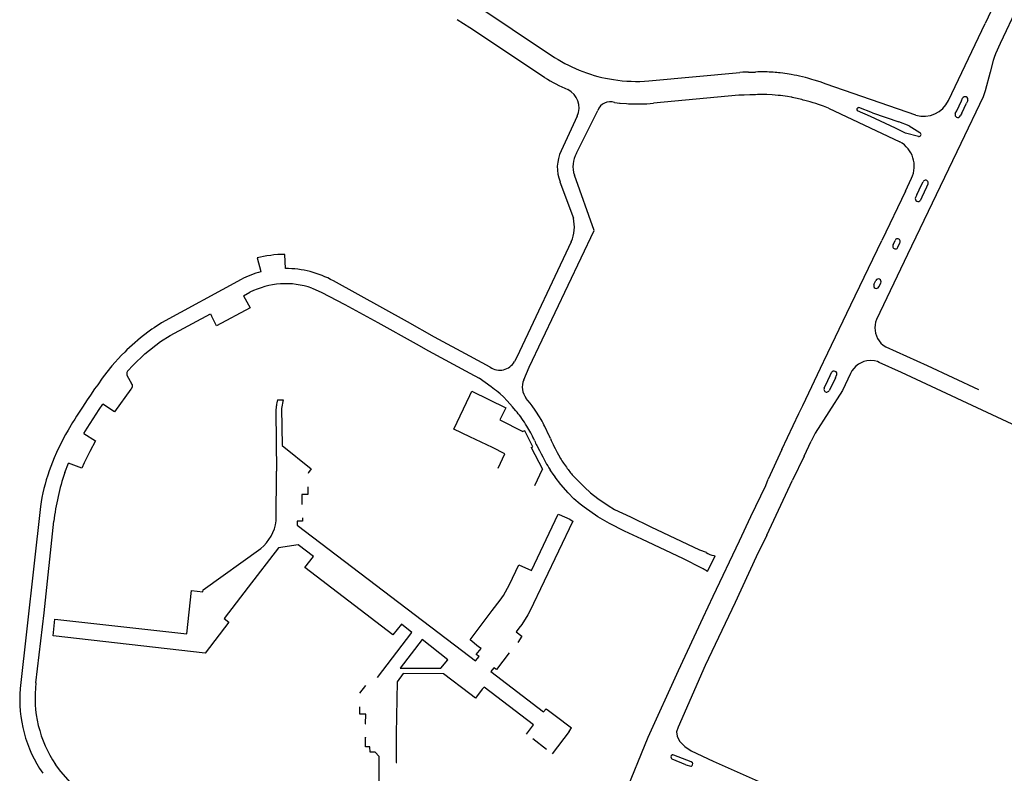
# Model space of a CAD drawing. Extents: x 148869 to 161638, y 453607 to 469810.
# Tile 1041 of 1056: x 159119.37 to 159122.89, y 459882.26 to 459884.95. Entities that reach past the tile are written whole.
import ezdxf

# ---------------------------------------------------------------- set-up
doc = ezdxf.new("R2010")
doc.units = 0
doc.layers.add('LKI_V01_KANTRIJWEG', color=252, linetype='CONTINUOUS')

msp = doc.modelspace()

# ---------------------------------------------------------------- linework, layer by layer
at = {"layer": 'LKI_V01_KANTRIJWEG'}
for p, q in [((159122.9435, 459885.1935), (159122.8256, 459884.9386)), ((159122.9435, 459885.1935), (159122.8256, 459884.9386)), ((159120.9831, 459885.0195), (159121.2865, 459884.8175)), ((159120.9831, 459885.0195), (159121.2865, 459884.8175)), ((159120.9831, 459884.9224), (159120.9382, 459884.9521)), ((159120.9831, 459884.9224), (159120.9382, 459884.9521)), ((159121.2506, 459884.7458), (159120.9831, 459884.9224)), ((159121.2506, 459884.7458), (159120.9831, 459884.9224)), ((159122.6939, 459884.663), (159122.8256, 459884.9386)), ((159122.6939, 459884.663), (159122.8256, 459884.9386)), ((159121.623, 459884.7331), (159121.9485, 459884.7633)), ((159121.623, 459884.7331), (159121.9485, 459884.7633)), ((159121.9591, 459884.7641), (159121.9485, 459884.7633)), ((159121.9591, 459884.7641), (159121.9485, 459884.7633)), ((159121.9698, 459884.7646), (159121.9591, 459884.7641)), ((159121.9698, 459884.7646), (159121.9591, 459884.7641)), ((159121.9795, 459884.7647), (159121.9698, 459884.7646)), ((159121.9795, 459884.7647), (159121.9698, 459884.7646)), ((159121.9795, 459884.7647), (159121.9976, 459884.7648)), ((159121.9795, 459884.7647), (159121.9976, 459884.7648)), ((159121.9976, 459884.7648), (159122.0048, 459884.765)), ((159121.9976, 459884.7648), (159122.0048, 459884.765)), ((159122.1021, 459884.7607), (159122.0925, 459884.7619)), ((159122.1021, 459884.7607), (159122.0925, 459884.7619)), ((159122.1832, 459884.7456), (159122.1719, 459884.7482)), ((159122.1832, 459884.7456), (159122.1719, 459884.7482)), ((159122.2355, 459884.7295), (159122.2137, 459884.7365)), ((159122.2355, 459884.7295), (159122.2137, 459884.7365)), ((159122.2569, 459884.7222), (159122.2355, 459884.7295)), ((159122.2569, 459884.7222), (159122.2355, 459884.7295)), ((159122.5775, 459884.6112), (159122.2569, 459884.7222)), ((159122.5775, 459884.6112), (159122.2569, 459884.7222)), ((159121.9447, 459884.6819), (159121.6394, 459884.6534)), ((159121.9447, 459884.6819), (159121.6394, 459884.6534)), ((159121.9641, 459884.6829), (159121.9447, 459884.6819)), ((159121.9641, 459884.6829), (159121.9447, 459884.6819)), ((159121.9835, 459884.6836), (159121.9641, 459884.6829)), ((159121.9835, 459884.6836), (159121.9641, 459884.6829)), ((159122.0445, 459884.6842), (159122.0392, 459884.6843)), ((159122.0445, 459884.6842), (159122.0392, 459884.6843)), ((159122.064, 459884.6834), (159122.0445, 459884.6842)), ((159122.064, 459884.6834), (159122.0445, 459884.6842)), ((159122.0848, 459884.6817), (159122.064, 459884.6834)), ((159122.0848, 459884.6817), (159122.064, 459884.6834)), ((159122.1323, 459884.6753), (159122.1183, 459884.6777)), ((159122.1323, 459884.6753), (159122.1183, 459884.6777)), ((159122.1358, 459884.6746), (159122.1323, 459884.6753)), ((159122.1358, 459884.6746), (159122.1323, 459884.6753)), ((159122.7627, 459884.6627), (159122.7582, 459884.6539)), ((159122.7627, 459884.6627), (159122.7582, 459884.6539)), ((159121.3648, 459884.4751), (159121.4405, 459884.6279)), ((159121.3648, 459884.4751), (159121.4405, 459884.6279)), ((159121.5007, 459884.656), (159121.5094, 459884.6551)), ((159121.5007, 459884.656), (159121.5094, 459884.6551)), ((159121.5094, 459884.6551), (159121.518, 459884.6543)), ((159121.5094, 459884.6551), (159121.518, 459884.6543)), ((159121.518, 459884.6543), (159121.5202, 459884.6541)), ((159121.518, 459884.6543), (159121.5202, 459884.6541)), ((159121.5202, 459884.6541), (159121.5432, 459884.6521)), ((159121.5202, 459884.6541), (159121.5432, 459884.6521)), ((159121.5432, 459884.6521), (159121.551, 459884.6517)), ((159121.5432, 459884.6521), (159121.551, 459884.6517)), ((159121.551, 459884.6517), (159121.5653, 459884.6512)), ((159121.551, 459884.6517), (159121.5653, 459884.6512)), ((159121.5653, 459884.6512), (159121.5829, 459884.6508)), ((159121.5653, 459884.6512), (159121.5829, 459884.6508)), ((159121.5829, 459884.6508), (159121.5942, 459884.6509)), ((159121.5829, 459884.6508), (159121.5942, 459884.6509)), ((159121.5942, 459884.6509), (159121.6074, 459884.6511)), ((159121.5942, 459884.6509), (159121.6074, 459884.6511)), ((159121.6074, 459884.6511), (159121.6165, 459884.6515)), ((159121.6074, 459884.6511), (159121.6165, 459884.6515)), ((159121.6165, 459884.6515), (159121.628, 459884.6523)), ((159121.6165, 459884.6515), (159121.628, 459884.6523)), ((159121.628, 459884.6523), (159121.6394, 459884.6534)), ((159121.628, 459884.6523), (159121.6394, 459884.6534)), ((159122.2293, 459884.6493), (159122.2198, 459884.6523)), ((159122.2293, 459884.6493), (159122.2198, 459884.6523)), ((159122.2479, 459884.6426), (159122.2293, 459884.6493)), ((159122.2479, 459884.6426), (159122.2293, 459884.6493)), ((159122.2652, 459884.6355), (159122.2479, 459884.6426)), ((159122.2652, 459884.6355), (159122.2479, 459884.6426)), ((159122.2652, 459884.6355), (159122.5206, 459884.5156)), ((159122.2652, 459884.6355), (159122.5206, 459884.5156)), ((159122.4229, 459884.6196), (159122.3734, 459884.6377)), ((159122.4229, 459884.6196), (159122.3734, 459884.6377)), ((159122.7183, 459884.6165), (159122.7234, 459884.6268)), ((159122.7183, 459884.6165), (159122.7234, 459884.6268)), ((159122.7413, 459884.6183), (159122.7582, 459884.6539)), ((159122.7413, 459884.6183), (159122.7582, 459884.6539)), ((159121.3672, 459884.6073), (159121.3101, 459884.4833)), ((159121.3672, 459884.6073), (159121.3101, 459884.4833)), ((159122.4157, 459884.6062), (159122.3685, 459884.6263)), ((159122.4157, 459884.6062), (159122.3685, 459884.6263)), ((159122.4229, 459884.6196), (159122.5162, 459884.5867)), ((159122.4229, 459884.6196), (159122.5162, 459884.5867)), ((159122.7413, 459884.6183), (159122.7363, 459884.6079)), ((159122.7413, 459884.6183), (159122.7363, 459884.6079)), ((159122.5533, 459884.5732), (159122.5162, 459884.5867)), ((159122.5533, 459884.5732), (159122.5162, 459884.5867)), ((159122.5533, 459884.5732), (159122.5922, 459884.5485)), ((159122.5533, 459884.5732), (159122.5922, 459884.5485)), ((159122.5866, 459884.5348), (159122.5403, 459884.5468)), ((159122.5866, 459884.5348), (159122.5403, 459884.5468)), ((159122.7379, 459884.5094), (159122.5478, 459884.1125)), ((159122.7379, 459884.5094), (159122.5478, 459884.1125)), ((159122.54, 459884.3392), (159122.5621, 459884.3856)), ((159122.54, 459884.3392), (159122.5621, 459884.3856)), ((159121.3056, 459884.3728), (159121.3535, 459884.2432)), ((159121.3056, 459884.3728), (159121.3535, 459884.2432)), ((159122.6158, 459884.3536), (159122.5992, 459884.318)), ((159122.6158, 459884.3536), (159122.5992, 459884.318)), ((159122.6208, 459884.3641), (159122.6158, 459884.3536)), ((159122.6208, 459884.3641), (159122.6158, 459884.3536)), ((159122.54, 459884.3392), (159122.4558, 459884.163)), ((159122.54, 459884.3392), (159122.4558, 459884.163)), ((159122.581, 459884.3266), (159122.5762, 459884.3164)), ((159122.581, 459884.3266), (159122.5762, 459884.3164)), ((159122.5992, 459884.318), (159122.5941, 459884.3076)), ((159122.5992, 459884.318), (159122.5941, 459884.3076)), ((159121.3461, 459884.1582), (159121.1517, 459883.7458)), ((159121.3461, 459884.1582), (159121.1517, 459883.7458)), ((159122.4958, 459884.1472), (159122.5029, 459884.163)), ((159122.4958, 459884.1472), (159122.5029, 459884.163)), ((159122.5134, 459884.139), (159122.5207, 459884.1542)), ((159122.5134, 459884.139), (159122.5207, 459884.1542)), ((159120.2234, 459884.1008), (159120.2365, 459884.0526)), ((159120.2234, 459884.1008), (159120.2365, 459884.0526)), ((159122.5478, 459884.1125), (159122.4363, 459883.8806)), ((159122.5478, 459884.1125), (159122.4363, 459883.8806)), ((159120.1656, 459884.0236), (159119.8818, 459883.8691)), ((159120.1656, 459884.0236), (159119.8818, 459883.8691)), ((159122.4278, 459884.0062), (159122.4342, 459884.0203)), ((159122.4278, 459884.0062), (159122.4342, 459884.0203)), ((159122.4455, 459883.9972), (159122.4521, 459884.0108)), ((159122.4455, 459883.9972), (159122.4521, 459884.0108)), ((159120.1744, 459883.9652), (159120.1974, 459883.9777)), ((159120.1744, 459883.9652), (159120.1974, 459883.9777)), ((159120.1744, 459883.9652), (159120.1978, 459883.9218)), ((159120.1744, 459883.9652), (159120.1978, 459883.9218)), ((159119.913, 459883.8234), (159120.0565, 459883.9012)), ((159119.913, 459883.8234), (159120.0565, 459883.9012)), ((159120.0565, 459883.9012), (159120.0604, 459883.8935)), ((159120.0565, 459883.9012), (159120.0604, 459883.8935)), ((159120.0784, 459883.8583), (159120.0604, 459883.8935)), ((159120.0784, 459883.8583), (159120.0604, 459883.8935)), ((159120.1978, 459883.9218), (159120.0784, 459883.8583)), ((159120.1978, 459883.9218), (159120.0784, 459883.8583)), ((159121.0562, 459883.7102), (159120.9831, 459883.7496)), ((159121.0562, 459883.7102), (159120.9831, 459883.7496)), ((159121.1517, 459883.7458), (159121.1429, 459883.7304)), ((159121.1517, 459883.7458), (159121.1429, 459883.7304)), ((159122.5262, 459883.6912), (159122.4465, 459883.7271)), ((159122.5262, 459883.6912), (159122.4465, 459883.7271)), ((159119.7591, 459883.6787), (159119.7747, 459883.6518)), ((159119.7591, 459883.6787), (159119.7747, 459883.6518)), ((159120.9831, 459883.6885), (159121.0163, 459883.6706)), ((159120.9831, 459883.6885), (159121.0163, 459883.6706)), ((159122.2542, 459883.6445), (159122.2715, 459883.68)), ((159122.2542, 459883.6445), (159122.2715, 459883.68)), ((159122.2715, 459883.68), (159122.2762, 459883.6907)), ((159122.2715, 459883.68), (159122.2762, 459883.6907)), ((159122.2897, 459883.6717), (159122.2944, 459883.6821)), ((159122.2897, 459883.6717), (159122.2944, 459883.6821)), ((159122.9218, 459883.5071), (159122.5262, 459883.6912)), ((159122.9218, 459883.5071), (159122.5262, 459883.6912)), ((159121.0381, 459883.6558), (159121.0163, 459883.6706)), ((159121.0381, 459883.6558), (159121.0163, 459883.6706)), ((159121.0593, 459883.6405), (159121.0381, 459883.6558)), ((159121.0593, 459883.6405), (159121.0381, 459883.6558)), ((159122.2503, 459883.636), (159122.2542, 459883.6445)), ((159122.2503, 459883.636), (159122.2542, 459883.6445)), ((159121.0915, 459883.6151), (159121.0845, 459883.621)), ((159121.0915, 459883.6151), (159121.0845, 459883.621)), ((159121.1034, 459883.6041), (159121.0915, 459883.6151)), ((159121.1034, 459883.6041), (159121.0915, 459883.6151)), ((159119.6585, 459883.5589), (159119.6712, 459883.5783)), ((159119.6585, 459883.5589), (159119.6712, 459883.5783)), ((159120.2963, 459883.5937), (159120.2939, 459883.5822)), ((159120.2963, 459883.5937), (159120.2939, 459883.5822)), ((159120.2963, 459883.5937), (159120.3161, 459883.5936)), ((159120.2963, 459883.5937), (159120.3161, 459883.5936)), ((159121.1171, 459883.5902), (159121.1034, 459883.6041)), ((159121.1171, 459883.5902), (159121.1034, 459883.6041)), ((159121.1358, 459883.5682), (159121.1171, 459883.5902)), ((159121.1358, 459883.5682), (159121.1171, 459883.5902)), ((159121.1912, 459883.5914), (159121.1851, 459883.5987)), ((159121.1912, 459883.5914), (159121.1851, 459883.5987)), ((159121.1988, 459883.5818), (159121.1912, 459883.5914)), ((159121.1988, 459883.5818), (159121.1912, 459883.5914)), ((159121.2061, 459883.5721), (159121.1988, 459883.5818)), ((159121.2061, 459883.5721), (159121.1988, 459883.5818)), ((159121.2165, 459883.557), (159121.2061, 459883.5721)), ((159121.2165, 459883.557), (159121.2061, 459883.5721)), ((159120.2905, 459883.5522), (159120.2925, 459883.3381)), ((159120.2905, 459883.5522), (159120.2925, 459883.3381)), ((159121.1411, 459883.562), (159121.1358, 459883.5682)), ((159121.1411, 459883.562), (159121.1358, 459883.5682)), ((159121.1474, 459883.5543), (159121.1411, 459883.562)), ((159121.1474, 459883.5543), (159121.1411, 459883.562)), ((159121.219, 459883.5532), (159121.2165, 459883.557)), ((159121.219, 459883.5532), (159121.2165, 459883.557)), ((159121.2327, 459883.5325), (159121.219, 459883.5532)), ((159121.2327, 459883.5325), (159121.219, 459883.5532)), ((159121.1697, 459883.5265), (159121.1652, 459883.533)), ((159121.1697, 459883.5265), (159121.1652, 459883.533)), ((159121.2382, 459883.523), (159121.2327, 459883.5325)), ((159121.2382, 459883.523), (159121.2327, 459883.5325)), ((159121.2072, 459883.464), (159121.201, 459883.4756)), ((159121.2072, 459883.464), (159121.201, 459883.4756)), ((159121.2673, 459883.4647), (159121.2516, 459883.4979)), ((159121.2673, 459883.4647), (159121.2516, 459883.4979)), ((159121.2679, 459883.4633), (159121.2673, 459883.4647)), ((159121.2679, 459883.4633), (159121.2673, 459883.4647)), ((159121.2717, 459883.4548), (159121.2679, 459883.4633)), ((159121.2717, 459883.4548), (159121.2679, 459883.4633)), ((159122.178, 459883.3927), (159122.2037, 459883.446)), ((159122.178, 459883.3927), (159122.2037, 459883.446)), ((159121.2027, 459883.423), (159121.2434, 459883.3456)), ((159121.2027, 459883.423), (159121.2434, 459883.3456)), ((159121.2229, 459883.4297), (159121.2321, 459883.4124)), ((159121.2229, 459883.4297), (159121.2321, 459883.4124)), ((159121.2321, 459883.4124), (159121.2382, 459883.4007)), ((159121.2321, 459883.4124), (159121.2382, 459883.4007)), ((159121.2382, 459883.4007), (159121.2438, 459883.3902)), ((159121.2382, 459883.4007), (159121.2438, 459883.3902)), ((159121.2998, 459883.3974), (159121.3073, 459883.3842)), ((159121.2998, 459883.3974), (159121.3073, 459883.3842)), ((159122.0983, 459883.4154), (159122.0496, 459883.3104)), ((159122.0983, 459883.4154), (159122.0496, 459883.3104)), ((159119.5357, 459883.3335), (159119.5494, 459883.3673)), ((159119.5357, 459883.3335), (159119.5494, 459883.3673)), ((159121.2438, 459883.3902), (159121.2539, 459883.3711)), ((159121.2438, 459883.3902), (159121.2539, 459883.3711)), ((159122.178, 459883.3927), (159122.137, 459883.3067)), ((159122.178, 459883.3927), (159122.137, 459883.3067)), ((159120.2913, 459883.1613), (159120.2925, 459883.3381)), ((159120.2913, 459883.1613), (159120.2925, 459883.3381)), ((159121.2157, 459883.2873), (159121.2434, 459883.3456)), ((159121.2157, 459883.2873), (159121.2434, 459883.3456)), ((159121.2699, 459883.3432), (159121.2719, 459883.34)), ((159121.2699, 459883.3432), (159121.2719, 459883.34)), ((159121.2719, 459883.34), (159121.2797, 459883.3282)), ((159121.2719, 459883.34), (159121.2797, 459883.3282)), ((159121.2797, 459883.3282), (159121.288, 459883.3167)), ((159121.2797, 459883.3282), (159121.288, 459883.3167)), ((159122.0444, 459883.1099), (159122.137, 459883.3067)), ((159122.0444, 459883.1099), (159122.137, 459883.3067)), ((159119.4491, 459883.2122), (159119.3761, 459882.5613)), ((159119.4491, 459883.2122), (159119.3761, 459882.5613)), ((159121.8533, 459882.8921), (159121.9473, 459883.0899)), ((159121.8533, 459882.8921), (159121.9473, 459883.0899)), ((159122.0444, 459883.1099), (159122.0068, 459883.0322)), ((159122.0444, 459883.1099), (159122.0068, 459883.0322)), ((159121.8328, 459882.9794), (159121.8598, 459883.0362)), ((159121.8328, 459882.9794), (159121.8598, 459883.0362)), ((159121.1696, 459882.7485), (159121.1549, 459882.7263)), ((159121.1696, 459882.7485), (159121.1549, 459882.7263)), ((159121.1245, 459882.6895), (159121.079, 459882.6293)), ((159121.1245, 459882.6895), (159121.079, 459882.6293)), ((159120.7346, 459882.6348), (159120.8803, 459882.6344)), ((159120.7346, 459882.6348), (159120.8803, 459882.6344)), ((159121.8241, 459882.6436), (159121.7276, 459882.4241)), ((159121.8241, 459882.6436), (159121.7276, 459882.4241)), ((159120.8896, 459882.6146), (159120.7449, 459882.615)), ((159120.8896, 459882.6146), (159120.7449, 459882.615)), ((159120.9831, 459882.5429), (159120.8896, 459882.6146)), ((159120.9831, 459882.5429), (159120.8896, 459882.6146)), ((159120.5908, 459882.5451), (159120.6113, 459882.5731)), ((159120.5908, 459882.5451), (159120.6113, 459882.5731)), ((159121.2567, 459882.489), (159121.2469, 459882.4782)), ((159121.2567, 459882.489), (159121.2469, 459882.4782)), ((159121.3385, 459882.4085), (159121.3463, 459882.4209)), ((159121.3385, 459882.4085), (159121.3463, 459882.4209)), ((159121.2577, 459882.3438), (159121.2084, 459882.3814)), ((159121.2577, 459882.3438), (159121.2084, 459882.3814)), ((159121.3385, 459882.4085), (159121.2776, 459882.3288)), ((159121.3385, 459882.4085), (159121.2776, 459882.3288)), ((159121.7557, 459882.2887), (159121.7068, 459882.3095)), ((159121.7557, 459882.2887), (159121.7068, 459882.3095)), ((159121.7123, 459882.3236), (159121.7091, 459882.3246)), ((159121.7123, 459882.3236), (159121.7091, 459882.3246)), ((159121.7594, 459882.3054), (159121.7123, 459882.3236)), ((159121.7594, 459882.3054), (159121.7123, 459882.3236))]:
    msp.add_line(p, q, dxfattribs=at)
for points in [[(159123.3294, 459885.8195), (159123.2586, 459885.67), (159123.224, 459885.5931), (159123.2102, 459885.5671), (159123.1313, 459885.4022), (159122.879, 459884.8675)], [(159123.3294, 459885.8195), (159123.2586, 459885.67), (159123.224, 459885.5931), (159123.2102, 459885.5671), (159123.1313, 459885.4022), (159122.879, 459884.8675)], [(159122.879, 459884.8675), (159122.8623, 459884.8304), (159122.8568, 459884.8167), (159122.8534, 459884.8066), (159122.843, 459884.7649), (159122.8251, 459884.6975), (159122.818, 459884.676), (159122.7379, 459884.5094)], [(159122.879, 459884.8675), (159122.8623, 459884.8304), (159122.8568, 459884.8167), (159122.8534, 459884.8066), (159122.843, 459884.7649), (159122.8251, 459884.6975), (159122.818, 459884.676), (159122.7379, 459884.5094)], [(159122.7234, 459884.6268), (159122.7401, 459884.6622), (159122.7444, 459884.6711)], [(159122.7234, 459884.6268), (159122.7401, 459884.6622), (159122.7444, 459884.6711)], [(159122.5403, 459884.5468), (159122.5045, 459884.564), (159122.4157, 459884.6062)], [(159122.5403, 459884.5468), (159122.5045, 459884.564), (159122.4157, 459884.6062)], [(159121.1763, 459883.6647), (159121.1959, 459883.7102), (159121.4277, 459884.1991), (159121.3574, 459884.3961)], [(159121.1763, 459883.6647), (159121.1959, 459883.7102), (159121.4277, 459884.1991), (159121.3574, 459884.3961)], [(159122.581, 459884.3266), (159122.5979, 459884.3623), (159122.603, 459884.3726)], [(159122.581, 459884.3266), (159122.5979, 459884.3623), (159122.603, 459884.3726)], [(159122.0983, 459883.4154), (159122.1595, 459883.5447), (159122.1738, 459883.5737), (159122.2478, 459883.7293), (159122.2491, 459883.7311), (159122.3449, 459883.933), (159122.4558, 459884.163)], [(159122.0983, 459883.4154), (159122.1595, 459883.5447), (159122.1738, 459883.5737), (159122.2478, 459883.7293), (159122.2491, 459883.7311), (159122.3449, 459883.933), (159122.4558, 459884.163)], [(159120.3243, 459884.0629), (159120.3223, 459884.1133), (159120.2971, 459884.1128), (159120.2831, 459884.1114), (159120.2727, 459884.1096), (159120.2583, 459884.1079), (159120.2234, 459884.1008)], [(159120.3243, 459884.0629), (159120.3223, 459884.1133), (159120.2971, 459884.1128), (159120.2831, 459884.1114), (159120.2727, 459884.1096), (159120.2583, 459884.1079), (159120.2234, 459884.1008)], [(159120.9831, 459883.7496), (159120.857, 459883.8177), (159120.7603, 459883.8722), (159120.4958, 459884.0186)], [(159120.9831, 459883.7496), (159120.857, 459883.8177), (159120.7603, 459883.8722), (159120.4958, 459884.0186)], [(159120.419, 459883.9926), (159120.4227, 459883.9911), (159120.4517, 459883.9778), (159120.5362, 459883.9336), (159120.655, 459883.8694), (159120.792, 459883.7932), (159120.8353, 459883.7681), (159120.9831, 459883.6885)], [(159120.419, 459883.9926), (159120.4227, 459883.9911), (159120.4517, 459883.9778), (159120.5362, 459883.9336), (159120.655, 459883.8694), (159120.792, 459883.7932), (159120.8353, 459883.7681), (159120.9831, 459883.6885)], [(159119.8818, 459883.8691), (159119.8555, 459883.851), (159119.8473, 459883.8461), (159119.8328, 459883.8359), (159119.8059, 459883.8145), (159119.7764, 459883.7885), (159119.7577, 459883.7719), (159119.7501, 459883.7634), (159119.7386, 459883.7526), (159119.7045, 459883.7148), (159119.6861, 459883.6924), (159119.6693, 459883.6706), (159119.654, 459883.6471), (159119.6424, 459883.6327), (159119.6283, 459883.6105)], [(159119.8818, 459883.8691), (159119.8555, 459883.851), (159119.8473, 459883.8461), (159119.8328, 459883.8359), (159119.8059, 459883.8145), (159119.7764, 459883.7885), (159119.7577, 459883.7719), (159119.7501, 459883.7634), (159119.7386, 459883.7526), (159119.7045, 459883.7148), (159119.6861, 459883.6924), (159119.6693, 459883.6706), (159119.654, 459883.6471), (159119.6424, 459883.6327), (159119.6283, 459883.6105)], [(159119.7601, 459883.6956), (159119.7801, 459883.7174), (159119.8223, 459883.7574), (159119.8774, 459883.8016), (159119.913, 459883.8234)], [(159119.7601, 459883.6956), (159119.7801, 459883.7174), (159119.8223, 459883.7574), (159119.8774, 459883.8016), (159119.913, 459883.8234)], [(159122.4458, 459883.8041), (159122.4527, 459883.7965), (159122.4606, 459883.7894), (159122.4707, 459883.7827)], [(159122.4458, 459883.8041), (159122.4527, 459883.7965), (159122.4606, 459883.7894), (159122.4707, 459883.7827)], [(159122.4707, 459883.7827), (159122.618, 459883.716), (159122.8009, 459883.63)], [(159122.4707, 459883.7827), (159122.618, 459883.716), (159122.8009, 459883.63)], [(159122.4465, 459883.7271), (159122.4398, 459883.7303), (159122.4297, 459883.7328), (159122.414, 459883.7337)], [(159122.4465, 459883.7271), (159122.4398, 459883.7303), (159122.4297, 459883.7328), (159122.414, 459883.7337)], [(159122.3436, 459883.6871), (159122.3151, 459883.6272), (159122.2174, 459883.4744)], [(159122.3436, 459883.6871), (159122.3151, 459883.6272), (159122.2174, 459883.4744)], [(159122.2897, 459883.6717), (159122.272, 459883.6357), (159122.2678, 459883.6266)], [(159122.2897, 459883.6717), (159122.272, 459883.6357), (159122.2678, 459883.6266)], [(159119.6283, 459883.6105), (159119.6163, 459883.5936), (159119.5997, 459883.5674), (159119.5921, 459883.5566), (159119.5777, 459883.5348), (159119.5719, 459883.524), (159119.5636, 459883.5123), (159119.5474, 459883.4845), (159119.5388, 459883.4699)], [(159119.6283, 459883.6105), (159119.6163, 459883.5936), (159119.5997, 459883.5674), (159119.5921, 459883.5566), (159119.5777, 459883.5348), (159119.5719, 459883.524), (159119.5636, 459883.5123), (159119.5474, 459883.4845), (159119.5388, 459883.4699)], [(159119.7722, 459883.6311), (159119.7137, 459883.5505), (159119.6712, 459883.5783)], [(159119.7722, 459883.6311), (159119.7137, 459883.5505), (159119.6712, 459883.5783)], [(159120.9831, 459883.4611), (159120.9259, 459883.4882), (159120.9831, 459883.6094)], [(159120.9831, 459883.4611), (159120.9259, 459883.4882), (159120.9831, 459883.6094)], [(159120.9831, 459883.6094), (159120.9904, 459883.6248), (159121.1115, 459883.5654), (159121.0904, 459883.5216), (159121.1734, 459883.4801)], [(159120.9831, 459883.6094), (159120.9904, 459883.6248), (159121.1115, 459883.5654), (159121.0904, 459883.5216), (159121.1734, 459883.4801)], [(159120.3161, 459883.5936), (159120.3105, 459883.5623), (159120.3126, 459883.4303), (159120.4165, 459883.3473), (159120.407, 459883.3337), (159120.406, 459883.3307)], [(159120.3161, 459883.5936), (159120.3105, 459883.5623), (159120.3126, 459883.4303), (159120.4165, 459883.3473), (159120.407, 459883.3337), (159120.406, 459883.3307)], [(159119.6042, 459883.4734), (159119.6153, 459883.4922), (159119.6585, 459883.5589)], [(159119.6042, 459883.4734), (159119.6153, 459883.4922), (159119.6585, 459883.5589)], [(159119.5388, 459883.4699), (159119.5116, 459883.4187), (159119.506, 459883.4054), (159119.4983, 459883.3866), (159119.4802, 459883.3392)], [(159119.5388, 459883.4699), (159119.5116, 459883.4187), (159119.506, 459883.4054), (159119.4983, 459883.3866), (159119.4802, 459883.3392)], [(159119.6042, 459883.4734), (159119.6461, 459883.4468), (159119.6248, 459883.4088), (159119.6049, 459883.3689), (159119.597, 459883.3489), (159119.5494, 459883.3673)], [(159119.6042, 459883.4734), (159119.6461, 459883.4468), (159119.6248, 459883.4088), (159119.6049, 459883.3689), (159119.597, 459883.3489), (159119.5494, 459883.3673)], [(159121.2027, 459883.423), (159121.2082, 459883.4256), (159121.1794, 459883.4825), (159121.1734, 459883.4801)], [(159121.2027, 459883.423), (159121.2082, 459883.4256), (159121.1794, 459883.4825), (159121.1734, 459883.4801)], [(159121.0841, 459883.3498), (159121.1083, 459883.4004), (159121.0641, 459883.4228), (159120.9831, 459883.4611)], [(159121.0841, 459883.3498), (159121.1083, 459883.4004), (159121.0641, 459883.4228), (159120.9831, 459883.4611)], [(159121.8127, 459882.9918), (159121.7475, 459883.0253), (159121.5977, 459883.0956), (159121.5356, 459883.1245), (159121.4828, 459883.151), (159121.4405, 459883.1753), (159121.3919, 459883.2094), (159121.3783, 459883.2201), (159121.3554, 459883.2395), (159121.3346, 459883.2617), (159121.3086, 459883.2905), (159121.288, 459883.3167)], [(159121.8127, 459882.9918), (159121.7475, 459883.0253), (159121.5977, 459883.0956), (159121.5356, 459883.1245), (159121.4828, 459883.151), (159121.4405, 459883.1753), (159121.3919, 459883.2094), (159121.3783, 459883.2201), (159121.3554, 459883.2395), (159121.3346, 459883.2617), (159121.3086, 459883.2905), (159121.288, 459883.3167)], [(159121.3559, 459883.3184), (159121.393, 459883.2809), (159121.4148, 459883.2612), (159121.4403, 459883.2407), (159121.4775, 459883.2154), (159121.5005, 459883.201), (159121.5581, 459883.1749), (159121.6302, 459883.1398), (159121.8045, 459883.0577), (159121.8275, 459883.0485)], [(159121.3559, 459883.3184), (159121.393, 459883.2809), (159121.4148, 459883.2612), (159121.4403, 459883.2407), (159121.4775, 459883.2154), (159121.5005, 459883.201), (159121.5581, 459883.1749), (159121.6302, 459883.1398), (159121.8045, 459883.0577), (159121.8275, 459883.0485)], [(159121.9473, 459883.0899), (159121.9879, 459883.1769), (159122.0415, 459883.2878), (159122.0496, 459883.3104)], [(159121.9473, 459883.0899), (159121.9879, 459883.1769), (159122.0415, 459883.2878), (159122.0496, 459883.3104)], [(159120.4041, 459883.2823), (159120.404, 459883.2553), (159120.3825, 459883.255), (159120.3831, 459883.2195)], [(159120.4041, 459883.2823), (159120.404, 459883.2553), (159120.3825, 459883.255), (159120.3831, 459883.2195)], [(159120.9831, 459882.6767), (159121.0042, 459882.6607), (159121.0169, 459882.6764), (159121.0063, 459882.6832), (159121.024, 459882.7049), (159121.0149, 459882.7113), (159120.9841, 459882.7354), (159121.0629, 459882.8409), (159121.0913, 459882.8773), (159121.1035, 459882.8945), (159121.1249, 459882.9338), (159121.1583, 459883.0042), (159121.204, 459882.9839), (159121.2993, 459883.1851), (159121.3023, 459883.1842), (159121.3402, 459883.1666), (159121.345, 459883.1633), (159121.3516, 459883.1604), (159121.1982, 459882.8384), (159121.1909, 459882.8253), (159121.1694, 459882.791), (159121.1591, 459882.7773), (159121.1489, 459882.7647), (159121.1696, 459882.7485)], [(159120.9831, 459882.6767), (159121.0042, 459882.6607), (159121.0169, 459882.6764), (159121.0063, 459882.6832), (159121.024, 459882.7049), (159121.0149, 459882.7113), (159120.9841, 459882.7354), (159121.0629, 459882.8409), (159121.0913, 459882.8773), (159121.1035, 459882.8945), (159121.1249, 459882.9338), (159121.1583, 459883.0042), (159121.204, 459882.9839), (159121.2993, 459883.1851), (159121.3023, 459883.1842), (159121.3402, 459883.1666), (159121.345, 459883.1633), (159121.3516, 459883.1604), (159121.1982, 459882.8384), (159121.1909, 459882.8253), (159121.1694, 459882.791), (159121.1591, 459882.7773), (159121.1489, 459882.7647), (159121.1696, 459882.7485)], [(159119.4328, 459882.5821), (159119.4616, 459882.8325), (159119.4968, 459883.1594)], [(159119.4328, 459882.5821), (159119.4616, 459882.8325), (159119.4968, 459883.1594)], [(159120.3858, 459883.1716), (159120.3854, 459883.1596), (159120.3665, 459883.1598), (159120.3662, 459883.1453), (159120.9831, 459882.6767)], [(159120.3858, 459883.1716), (159120.3854, 459883.1596), (159120.3665, 459883.1598), (159120.3662, 459883.1453), (159120.9831, 459882.6767)], [(159120.6537, 459882.6015), (159120.7765, 459882.7616), (159120.7386, 459882.7921), (159120.7077, 459882.7532), (159120.3938, 459882.9939), (159120.4248, 459883.0338), (159120.37, 459883.0748), (159120.2997, 459883.0649), (159120.1915, 459882.9239), (159120.1054, 459882.8125), (159120.1219, 459882.799), (159120.0375, 459882.6883), (159119.4946, 459882.7496), (159119.5001, 459882.81), (159119.9718, 459882.7573), (159119.9884, 459882.9121), (159120.0288, 459882.9075), (159120.0308, 459882.9145), (159120.2359, 459883.0625)], [(159120.6537, 459882.6015), (159120.7765, 459882.7616), (159120.7386, 459882.7921), (159120.7077, 459882.7532), (159120.3938, 459882.9939), (159120.4248, 459883.0338), (159120.37, 459883.0748), (159120.2997, 459883.0649), (159120.1915, 459882.9239), (159120.1054, 459882.8125), (159120.1219, 459882.799), (159120.0375, 459882.6883), (159119.4946, 459882.7496), (159119.5001, 459882.81), (159119.9718, 459882.7573), (159119.9884, 459882.9121), (159120.0288, 459882.9075), (159120.0308, 459882.9145), (159120.2359, 459883.0625)], [(159122.0068, 459883.0322), (159121.9317, 459882.8693), (159121.8241, 459882.6436)], [(159122.0068, 459883.0322), (159121.9317, 459882.8693), (159121.8241, 459882.6436)], [(159121.3901, 459881.814), (159121.474, 459882.0355), (159121.5358, 459882.1804), (159121.6211, 459882.3879), (159121.729, 459882.6262), (159121.8173, 459882.816), (159121.8533, 459882.8921)], [(159121.3901, 459881.814), (159121.474, 459882.0355), (159121.5358, 459882.1804), (159121.6211, 459882.3879), (159121.729, 459882.6262), (159121.8173, 459882.816), (159121.8533, 459882.8921)], [(159120.8803, 459882.6344), (159120.9048, 459882.6648), (159120.8129, 459882.7369), (159120.7346, 459882.6348)], [(159120.8803, 459882.6344), (159120.9048, 459882.6648), (159120.8129, 459882.7369), (159120.7346, 459882.6348)], [(159121.079, 459882.6293), (159121.0689, 459882.6361), (159121.0586, 459882.623), (159121.2469, 459882.4782)], [(159121.079, 459882.6293), (159121.0689, 459882.6361), (159121.0586, 459882.623), (159121.2469, 459882.4782)], [(159120.7449, 459882.615), (159120.7233, 459882.5862), (159120.7207, 459882.3998), (159120.7201, 459882.2978), (159120.7226, 459882.2972)], [(159120.7449, 459882.615), (159120.7233, 459882.5862), (159120.7207, 459882.3998), (159120.7201, 459882.2978), (159120.7226, 459882.2972)], [(159121.1864, 459882.3984), (159121.2112, 459882.4318), (159121.035, 459882.5667), (159121.0277, 459882.5591), (159121.0042, 459882.5267), (159120.9831, 459882.5429)], [(159121.1864, 459882.3984), (159121.2112, 459882.4318), (159121.035, 459882.5667), (159121.0277, 459882.5591), (159121.0042, 459882.5267), (159120.9831, 459882.5429)], [(159120.6091, 459882.4352), (159120.6111, 459882.4357), (159120.6116, 459882.4702), (159120.5907, 459882.4702), (159120.5907, 459882.4962)], [(159120.6091, 459882.4352), (159120.6111, 459882.4357), (159120.6116, 459882.4702), (159120.5907, 459882.4702), (159120.5907, 459882.4962)], [(159121.2567, 459882.489), (159121.2649, 459882.4837), (159121.2882, 459882.4657), (159121.3463, 459882.4209)], [(159121.2567, 459882.489), (159121.2649, 459882.4837), (159121.2882, 459882.4657), (159121.3463, 459882.4209)], [(159121.7276, 459882.4241), (159121.722, 459882.4066), (159121.7243, 459882.3919), (159121.7332, 459882.3731), (159121.7517, 459882.3541), (159121.7743, 459882.3395), (159121.8532, 459882.3026), (159122.0243, 459882.2254), (159122.247, 459882.1351), (159122.8001, 459881.9175), (159122.9892, 459881.8444), (159122.9959, 459881.8436), (159123.0945, 459881.8554), (159123.0967, 459881.8509), (159123.1006, 459881.8477), (159123.1596, 459881.8246), (159123.6114, 459881.6477), (159123.8182, 459881.5661), (159123.8461, 459881.5537), (159123.8997, 459881.5273), (159123.9609, 459881.4942), (159124.0126, 459881.4636), (159124.0832, 459881.4199), (159124.1312, 459881.3876)], [(159121.7276, 459882.4241), (159121.722, 459882.4066), (159121.7243, 459882.3919), (159121.7332, 459882.3731), (159121.7517, 459882.3541), (159121.7743, 459882.3395), (159121.8532, 459882.3026), (159122.0243, 459882.2254), (159122.247, 459882.1351), (159122.8001, 459881.9175), (159122.9892, 459881.8444), (159122.9959, 459881.8436), (159123.0945, 459881.8554), (159123.0967, 459881.8509), (159123.1006, 459881.8477), (159123.1596, 459881.8246), (159123.6114, 459881.6477), (159123.8182, 459881.5661), (159123.8461, 459881.5537), (159123.8997, 459881.5273), (159123.9609, 459881.4942), (159124.0126, 459881.4636), (159124.0832, 459881.4199), (159124.1312, 459881.3876)], [(159120.6265, 459881.9049), (159120.667, 459882.0551), (159120.668, 459882.0666), (159120.669, 459882.0771), (159120.6591, 459882.0781), (159120.6593, 459882.3193), (159120.6449, 459882.3343), (159120.6269, 459882.3343), (159120.6255, 459882.3528), (159120.611, 459882.3533), (159120.6105, 459882.3878), (159120.61, 459882.3868)], [(159120.6265, 459881.9049), (159120.667, 459882.0551), (159120.668, 459882.0666), (159120.669, 459882.0771), (159120.6591, 459882.0781), (159120.6593, 459882.3193), (159120.6449, 459882.3343), (159120.6269, 459882.3343), (159120.6255, 459882.3528), (159120.611, 459882.3533), (159120.6105, 459882.3878), (159120.61, 459882.3868)], [(159121.7091, 459882.3246), (159121.7073, 459882.3245), (159121.7031, 459882.3217), (159121.7023, 459882.3178), (159121.7027, 459882.3141), (159121.7041, 459882.3112), (159121.7068, 459882.3095)], [(159121.7091, 459882.3246), (159121.7073, 459882.3245), (159121.7031, 459882.3217), (159121.7023, 459882.3178), (159121.7027, 459882.3141), (159121.7041, 459882.3112), (159121.7068, 459882.3095)], [(159121.7557, 459882.2887), (159121.7732, 459882.2837), (159121.7753, 459882.2841), (159121.7783, 459882.2864), (159121.7794, 459882.2892), (159121.7798, 459882.2932), (159121.7791, 459882.2964), (159121.775, 459882.2994), (159121.7594, 459882.3054)], [(159121.7557, 459882.2887), (159121.7732, 459882.2837), (159121.7753, 459882.2841), (159121.7783, 459882.2864), (159121.7794, 459882.2892), (159121.7798, 459882.2932), (159121.7791, 459882.2964), (159121.775, 459882.2994), (159121.7594, 459882.3054)], [(159119.8681, 459881.8606), (159119.5908, 459882.1862), (159119.5215, 459882.2654), (159119.5027, 459882.2903)], [(159119.8681, 459881.8606), (159119.5908, 459882.1862), (159119.5215, 459882.2654), (159119.5027, 459882.2903)]]:
    msp.add_lwpolyline(points, dxfattribs=at)
for centre, radius, start, end in [((159121.5796, 459885.2733), 0.5419, 237.2574, 261.2058), ((159121.5796, 459885.2733), 0.5419, 237.2574, 261.2058), ((159121.5484, 459885.2103), 0.5517, 237.3364, 247.0844), ((159121.5484, 459885.2103), 0.5517, 237.3364, 247.0844), ((159121.5796, 459885.2728), 0.5414, 261.1922, 274.6012), ((159121.5796, 459885.2728), 0.5414, 261.1922, 274.6012), ((159122.0285, 459884.2314), 0.534, 88.9687, 92.5444), ((159122.0285, 459884.2314), 0.534, 88.9687, 92.5444), ((159122.0218, 459884.0716), 0.694, 86.1939, 88.6568), ((159122.0218, 459884.0716), 0.694, 86.1939, 88.6568), ((159122.0317, 459884.2007), 0.5645, 83.8086, 86.3221), ((159122.0317, 459884.2007), 0.5645, 83.8086, 86.3221), ((159121.9833, 459883.9178), 0.8512, 79.9186, 81.9764), ((159121.9833, 459883.9178), 0.8512, 79.9186, 81.9764), ((159121.9339, 459883.6358), 1.1375, 77.9261, 79.9559), ((159121.9339, 459883.6358), 1.1375, 77.9261, 79.9559), ((159121.8719, 459883.6463), 1.1425, 72.5914, 74.1861), ((159121.8719, 459883.6463), 1.1425, 72.5914, 74.1861), ((159121.302, 459884.6376), 0.0718, 335.0419, 63.9954), ((159121.302, 459884.6376), 0.0718, 335.0419, 63.9954), ((159122.0389, 459882.5889), 2.0954, 89.9898, 91.5125), ((159122.0389, 459882.5889), 2.0954, 89.9898, 91.5125), ((159122.0146, 459883.9606), 0.7245, 81.7739, 84.4434), ((159122.0146, 459883.9606), 0.7245, 81.7739, 84.4434), ((159121.8698, 459883.5079), 1.1966, 74.9477, 77.1547), ((159121.8698, 459883.5079), 1.1966, 74.9477, 77.1547), ((159121.8466, 459883.4185), 1.289, 73.173, 74.9864), ((159121.8466, 459883.4185), 1.289, 73.173, 74.9864), ((159122.6058, 459884.7044), 0.0973, 253.1486, 334.8275), ((159122.6058, 459884.7044), 0.0973, 253.1486, 334.8275), ((159122.7535, 459884.6668), 0.0101, 336.0257, 155.0347), ((159122.7535, 459884.6668), 0.0101, 336.0257, 155.0347), ((159121.4851, 459884.6108), 0.0478, 70.9288, 158.9987), ((159121.4851, 459884.6108), 0.0478, 70.9288, 158.9987), ((159122.373, 459884.6311), 0.00652, 86.1871, 227.3912), ((159122.373, 459884.6311), 0.00652, 86.1871, 227.3912), ((159122.7273, 459884.6122), 0.00999, 154.4242, 334.3704), ((159122.7273, 459884.6122), 0.00999, 154.4242, 334.3704), ((159122.5884, 459884.542), 0.0075, 255.8046, 59.4896), ((159122.5884, 459884.542), 0.0075, 255.8046, 59.4896), ((159122.4712, 459884.4282), 0.1004, 334.8709, 60.517), ((159122.4712, 459884.4282), 0.1004, 334.8709, 60.517), ((159121.4305, 459884.4231), 0.1346, 153.4378, 201.9731), ((159121.4305, 459884.4231), 0.1346, 153.4378, 201.9731), ((159121.4438, 459884.4278), 0.0921, 149.1185, 200.146), ((159121.4438, 459884.4278), 0.0921, 149.1185, 200.146), ((159122.612, 459884.3684), 0.00989, 333.7368, 155.0251), ((159122.612, 459884.3684), 0.00989, 333.7368, 155.0251), ((159122.5852, 459884.3121), 0.00996, 154.2596, 333.3304), ((159122.5852, 459884.3121), 0.00996, 154.2596, 333.3304), ((159121.2199, 459884.212), 0.1372, 336.8917, 13.1664), ((159121.2199, 459884.212), 0.1372, 336.8917, 13.1664), ((159122.5044, 459884.1426), 0.00973, 151.8594, 338.0711), ((159122.5044, 459884.1426), 0.00973, 151.8594, 338.0711), ((159122.512, 459884.1591), 0.00991, 330.806, 156.6075), ((159122.512, 459884.1591), 0.00991, 330.806, 156.6075), ((159120.3262, 459883.7137), 0.349, 104.8219, 117.4005), ((159120.3262, 459883.7137), 0.349, 104.8219, 117.4005), ((159120.3251, 459883.7117), 0.3512, 60.9211, 90.1259), ((159120.3251, 459883.7117), 0.3512, 60.9211, 90.1259), ((159120.3254, 459883.7282), 0.2804, 70.5088, 117.1609), ((159120.3254, 459883.7282), 0.2804, 70.5088, 117.1609), ((159122.4366, 459884.0017), 0.00992, 153.0223, 332.789), ((159122.4366, 459884.0017), 0.00992, 153.0223, 332.789), ((159122.4431, 459884.0155), 0.0101, 332.3351, 151.5966), ((159122.4431, 459884.0155), 0.0101, 332.3351, 151.5966), ((159122.5133, 459883.8513), 0.0823, 159.162, 214.97), ((159122.5133, 459883.8513), 0.0823, 159.162, 214.97), ((159121.0903, 459883.7598), 0.0602, 235.5114, 330.7654), ((159121.0903, 459883.7598), 0.0602, 235.5114, 330.7654), ((159122.4157, 459883.6546), 0.0791, 91.2493, 155.8073), ((159122.4157, 459883.6546), 0.0791, 91.2493, 155.8073), ((159119.7731, 459883.6863), 0.0159, 144.4008, 208.6321), ((159119.7731, 459883.6863), 0.0159, 144.4008, 208.6321), ((159122.2852, 459883.6862), 0.0101, 335.8814, 153.5374), ((159122.2852, 459883.6862), 0.0101, 335.8814, 153.5374), ((159119.763, 459883.6427), 0.0148, 308.4033, 37.9875), ((159119.763, 459883.6427), 0.0148, 308.4033, 37.9875), ((159121.2357, 459883.6391), 0.0647, 156.7198, 218.5902), ((159121.2357, 459883.6391), 0.0647, 156.7198, 218.5902), ((159120.6172, 459883.0447), 0.7419, 50.961, 53.4216), ((159120.6172, 459883.0447), 0.7419, 50.961, 53.4216), ((159122.2589, 459883.6311), 0.00995, 150.5893, 333.0354), ((159122.2589, 459883.6311), 0.00995, 150.5893, 333.0354), ((159120.4035, 459883.555), 0.1129, 166.0559, 175.0725), ((159120.4035, 459883.555), 0.1129, 166.0559, 175.0725), ((159120.3933, 459883.5548), 0.1028, 174.4982, 181.4666), ((159120.3933, 459883.5548), 0.1028, 174.4982, 181.4666), ((159120.5788, 459883.0626), 0.7518, 38.7375, 40.8525), ((159120.5788, 459883.0626), 0.7518, 38.7375, 40.8525), ((159120.5956, 459883.14), 0.6921, 31.3361, 33.9513), ((159120.5956, 459883.14), 0.6921, 31.3361, 33.9513), ((159120.6281, 459883.1836), 0.6982, 26.7544, 29.0924), ((159120.6281, 459883.1836), 0.6982, 26.7544, 29.0924), ((159120.6208, 459883.1524), 0.6641, 29.1157, 31.552), ((159120.6208, 459883.1524), 0.6641, 29.1157, 31.552), ((159122.4162, 459883.3607), 0.2291, 150.227, 158.1215), ((159122.4162, 459883.3607), 0.2291, 150.227, 158.1215), ((159120.9427, 459883.3315), 0.2958, 23.1857, 26.6091), ((159120.9427, 459883.3315), 0.2958, 23.1857, 26.6091), ((159121.5069, 459883.5693), 0.3165, 202.5383, 206.1699), ((159121.5069, 459883.5693), 0.3165, 202.5383, 206.1699), ((159121.7917, 459883.675), 0.5647, 202.9495, 205.9922), ((159121.7917, 459883.675), 0.5647, 202.9495, 205.9922), ((159121.9783, 459883.7697), 0.774, 206.24, 208.7496), ((159121.9783, 459883.7697), 0.774, 206.24, 208.7496), ((159122.1261, 459883.8528), 0.9963, 208.9113, 210.7597), ((159122.1261, 459883.8528), 0.9963, 208.9113, 210.7597), ((159121.6392, 459883.5833), 0.387, 210.9535, 214.0059), ((159121.6392, 459883.5833), 0.387, 210.9535, 214.0059), ((159121.7179, 459883.6348), 0.481, 213.8502, 216.5873), ((159121.7179, 459883.6348), 0.481, 213.8502, 216.5873), ((159120.056, 459883.1308), 0.6124, 160.1032, 172.3539), ((159120.056, 459883.1308), 0.6124, 160.1032, 172.3539), ((159120.3628, 459883.0571), 0.8721, 161.5258, 173.2632), ((159120.3628, 459883.0571), 0.8721, 161.5258, 173.2632), ((159121.6554, 459883.5886), 0.4033, 216.6069, 219.3317), ((159121.6554, 459883.5886), 0.4033, 216.6069, 219.3317), ((159121.6302, 459883.5666), 0.3699, 219.1781, 222.1477), ((159121.6302, 459883.5666), 0.3699, 219.1781, 222.1477), ((159120.142, 459883.1801), 0.1505, 308.5912, 352.8074), ((159120.142, 459883.1801), 0.1505, 308.5912, 352.8074), ((159121.8713, 459883.115), 0.0797, 236.652, 258.6981), ((159121.8713, 459883.115), 0.0797, 236.652, 258.6981), ((159121.8681, 459883.0966), 0.061, 258.201, 262.1028), ((159121.8681, 459883.0966), 0.061, 258.201, 262.1028), ((159121.7837, 459882.9226), 0.075, 52.3427, 67.3091), ((159121.7837, 459882.9226), 0.075, 52.3427, 67.3091), ((159121.7938, 459882.9347), 0.0592, 48.9111, 52.9012), ((159121.7938, 459882.9347), 0.0592, 48.9111, 52.9012), ((159119.8435, 459882.524), 0.4689, 175.4407, 214.4533), ((159119.8435, 459882.524), 0.4689, 175.4407, 214.4533), ((159119.8562, 459882.5293), 0.4267, 172.9026, 214.0742), ((159119.8562, 459882.5293), 0.4267, 172.9026, 214.0742)]:
    msp.add_arc(centre, radius, start, end, dxfattribs=at)

doc.saveas('drawing.dxf')
